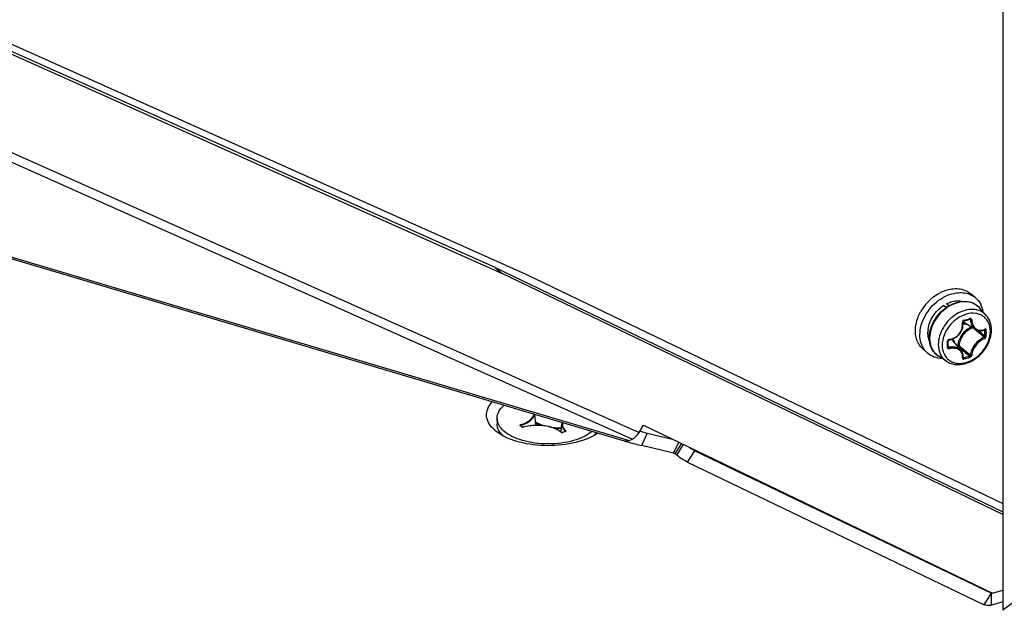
# Model space of a CAD drawing. Header units: millimetres. Extents: x 0 to 420, y 0 to 297.
# Tile 296 of 502: x 337 to 348, y 147 to 153. Entities that reach past the tile are written whole.
import ezdxf

# ---------------------------------------------------------------- set-up
doc = ezdxf.new("R2010")
doc.units = ezdxf.units.MM
doc.header["$LTSCALE"] = 23.1
doc.layers.get('0').update_dxf_attribs({"linetype": 'CONTINUOUS'})
doc.layers.add('AXES', color=7, linetype='CONTINUOUS')

msp = doc.modelspace()

# ---------------------------------------------------------------- linework, layer by layer
at = {"color": 7, "linetype": 'CONTINUOUS'}
for p, q in [((348.169, 162.144), (348.169, 146.699)), ((317.755, 161.628), (342.95, 150.375)), ((342.616, 150.446), (317.767, 161.548)), ((342.616, 150.446), (348.169, 147.775)), ((342.616, 150.446), (342.691, 150.381)), ((342.95, 150.375), (348.169, 147.867)), ((347.869, 150.114), (347.819, 150.157)), ((347.518, 150.03), (347.557, 150.014)), ((347.546, 150.006), (347.518, 150.03)), ((347.576, 150.026), (347.55, 150.049)), ((347.986, 149.923), (347.914, 150.004)), ((347.725, 149.776), (347.729, 149.791)), ((347.729, 149.791), (347.731, 149.806)), ((347.73, 149.851), (347.731, 149.852)), ((347.73, 149.849), (347.73, 149.851)), ((347.732, 149.836), (347.73, 149.849)), ((347.731, 149.854), (347.732, 149.855)), ((347.731, 149.852), (347.731, 149.854)), ((347.731, 149.806), (347.732, 149.821)), ((347.732, 149.857), (347.733, 149.858)), ((347.732, 149.855), (347.732, 149.857)), ((347.732, 149.821), (347.732, 149.836)), ((347.733, 149.858), (347.735, 149.859)), ((347.735, 149.859), (347.736, 149.86)), ((347.736, 149.86), (347.737, 149.861)), ((347.737, 149.861), (347.738, 149.862)), ((347.738, 149.862), (347.739, 149.862)), ((347.739, 149.862), (347.748, 149.865)), ((347.867, 149.768), (347.741, 149.846)), ((347.748, 149.865), (347.76, 149.868)), ((347.76, 149.868), (347.772, 149.871)), ((347.772, 149.871), (347.784, 149.875)), ((347.784, 149.875), (347.796, 149.878)), ((347.796, 149.878), (347.805, 149.881)), ((347.802, 149.88), (347.814, 149.874)), ((347.806, 149.882), (347.805, 149.881)), ((347.805, 149.881), (347.806, 149.881)), ((347.806, 149.881), (347.807, 149.881)), ((347.807, 149.881), (347.808, 149.881)), ((347.808, 149.881), (347.809, 149.881)), ((347.809, 149.881), (347.809, 149.881)), ((347.636, 149.672), (347.65, 149.68)), ((347.65, 149.68), (347.663, 149.689)), ((347.663, 149.689), (347.675, 149.699)), ((347.675, 149.699), (347.686, 149.71)), ((347.686, 149.71), (347.696, 149.722)), ((347.696, 149.722), (347.705, 149.734)), ((347.705, 149.734), (347.713, 149.748)), ((347.713, 149.748), (347.719, 149.762)), ((347.719, 149.762), (347.725, 149.776)), ((347.86, 149.772), (347.866, 149.767)), ((347.867, 149.768), (347.873, 149.764)), ((347.873, 149.764), (347.883, 149.76)), ((347.883, 149.76), (347.893, 149.757)), ((347.893, 149.757), (347.903, 149.755)), ((347.901, 149.755), (347.916, 149.743)), ((347.903, 149.755), (347.914, 149.754)), ((347.914, 149.754), (347.925, 149.754)), ((347.925, 149.754), (347.936, 149.756)), ((347.936, 149.756), (347.948, 149.759)), ((347.948, 149.759), (347.959, 149.763)), ((347.959, 149.763), (347.967, 149.767)), ((347.965, 149.765), (347.971, 149.762)), ((347.967, 149.767), (347.968, 149.767)), ((347.968, 149.767), (347.969, 149.767)), ((347.969, 149.767), (347.969, 149.767)), ((347.569, 149.645), (347.57, 149.647)), ((347.569, 149.644), (347.569, 149.645)), ((347.57, 149.633), (347.569, 149.644)), ((347.569, 149.577), (347.57, 149.594)), ((347.569, 149.585), (347.579, 149.572)), ((347.569, 149.577), (347.569, 149.577)), ((347.57, 149.576), (347.569, 149.577)), ((347.57, 149.647), (347.571, 149.648)), ((347.57, 149.62), (347.57, 149.633)), ((347.57, 149.606), (347.57, 149.62)), ((347.57, 149.594), (347.57, 149.606)), ((347.57, 149.575), (347.57, 149.576)), ((347.57, 149.576), (347.57, 149.576)), ((347.571, 149.648), (347.572, 149.65)), ((347.572, 149.65), (347.573, 149.651)), ((347.573, 149.651), (347.574, 149.652)), ((347.574, 149.652), (347.576, 149.653)), ((347.576, 149.653), (347.578, 149.654)), ((347.578, 149.654), (347.58, 149.655)), ((347.58, 149.655), (347.581, 149.655)), ((347.581, 149.655), (347.592, 149.657)), ((347.592, 149.657), (347.607, 149.661)), ((347.607, 149.661), (347.622, 149.666)), ((347.711, 149.541), (347.617, 149.653)), ((347.622, 149.666), (347.636, 149.672)), ((347.676, 149.594), (347.669, 149.592)), ((347.681, 149.581), (347.678, 149.581)), ((347.345, 149.509), (347.295, 149.553)), ((347.551, 149.421), (347.461, 149.48)), ((347.717, 149.533), (347.711, 149.541)), ((347.722, 149.524), (347.717, 149.533)), ((347.727, 149.514), (347.722, 149.524)), ((347.73, 149.504), (347.727, 149.514)), ((347.732, 149.493), (347.73, 149.504)), ((347.73, 149.461), (347.732, 149.47)), ((347.73, 149.461), (347.73, 149.461)), ((347.73, 149.461), (347.73, 149.461)), ((347.731, 149.467), (347.737, 149.46)), ((347.732, 149.482), (347.732, 149.493)), ((347.732, 149.47), (347.732, 149.482)), ((343.061, 148.721), (343.049, 148.841)), ((342.908, 148.703), (342.888, 148.72)), ((342.911, 148.702), (342.891, 148.719)), ((342.893, 148.72), (342.894, 148.72)), ((342.894, 148.72), (342.895, 148.716)), ((343.336, 148.648), (343.346, 148.739)), ((342.912, 148.702), (342.911, 148.702)), ((342.911, 148.702), (342.911, 148.702)), ((342.911, 148.702), (342.911, 148.702)), ((342.913, 148.701), (342.912, 148.702)), ((342.914, 148.701), (342.913, 148.701)), ((342.915, 148.701), (342.914, 148.701)), ((342.916, 148.701), (342.915, 148.701)), ((342.917, 148.701), (342.916, 148.701)), ((342.917, 148.7), (342.92, 148.701)), ((342.918, 148.701), (342.917, 148.701)), ((342.92, 148.701), (342.918, 148.701)), ((342.92, 148.701), (342.92, 148.701)), ((343.342, 148.644), (343.341, 148.644)), ((343.341, 148.644), (343.341, 148.644)), ((343.343, 148.644), (343.342, 148.644)), ((343.342, 148.644), (343.342, 148.644)), ((343.344, 148.643), (343.343, 148.644)), ((343.345, 148.643), (343.344, 148.643)), ((343.346, 148.643), (343.345, 148.643)), ((343.348, 148.643), (343.346, 148.643)), ((343.349, 148.643), (343.348, 148.643)), ((343.35, 148.644), (343.349, 148.643)), ((343.384, 148.653), (343.35, 148.644)), ((343.35, 148.644), (343.35, 148.644)), ((343.386, 148.653), (343.351, 148.643)), ((343.385, 148.654), (343.384, 148.653)), ((343.385, 148.655), (343.385, 148.654)), ((343.385, 148.655), (343.385, 148.654)), ((343.385, 148.654), (343.385, 148.654)), ((343.386, 148.654), (343.385, 148.654)), ((343.385, 148.654), (343.386, 148.654)), ((343.386, 148.653), (343.388, 148.654)), ((343.386, 148.654), (343.386, 148.654)), ((343.386, 148.654), (343.386, 148.654)), ((343.386, 148.654), (343.386, 148.653)), ((344.279, 148.632), (344.198, 148.656)), ((344.218, 148.5), (344.279, 148.632)), ((344.571, 148.561), (344.279, 148.632)), ((344.117, 148.568), (344.117, 148.572)), ((344.567, 148.415), (344.623, 148.536)), ((344.585, 148.408), (344.655, 148.52)), ((344.602, 148.394), (344.675, 148.511)), ((344.72, 148.318), (344.799, 148.443)), ((344.799, 148.443), (348.042, 146.885)), ((349.589, 147.763), (348.169, 146.699)), ((347.963, 146.759), (348.042, 146.885)), ((348.042, 146.885), (348.023, 146.901)), ((348.052, 146.888), (348.042, 146.885)), ((348.042, 146.755), (348.042, 146.885))]:
    msp.add_line(p, q, dxfattribs=at)
at = {"color": 3, "linetype": 'CONTINUOUS'}
for p, q in [((317.771, 161.514), (342.691, 150.381)), ((317.94, 160.354), (344.189, 148.641)), ((318.286, 160.095), (344.117, 148.568)), ((318.899, 156.036), (344.082, 148.554)), ((318.902, 156.015), (344.027, 148.55)), ((348.169, 147.746), (342.691, 150.381)), ((344.189, 148.641), (344.237, 148.721)), ((344.237, 148.721), (348.055, 146.886)), ((344.03, 148.549), (344.024, 148.551)), ((344.082, 148.554), (344.117, 148.568)), ((344.567, 148.415), (344.218, 148.5)), ((344.602, 148.394), (344.585, 148.408)), ((344.72, 148.318), (347.963, 146.759)), ((348.055, 146.886), (348.169, 146.919)), ((348.169, 146.792), (348.042, 146.755))]:
    msp.add_line(p, q, dxfattribs=at)
at = {"color": 7, "linetype": 'CONTINUOUS'}
for centre, radius, start, end in [((347.726, 149.71), 0.522, 129.6943, 133.2959), ((347.729, 149.706), 0.527, 133.2347, 151.1427), ((347.684, 149.806), 0.276, 99.1324, 105.2675), ((347.768, 149.874), 0.196, 50.211, 52.557), ((347.768, 149.874), 0.196, 47.2273, 50.2104), ((347.767, 149.873), 0.197, 41.5302, 47.2187), ((347.796, 149.934), 0.104, 231.028, 232.4183), ((347.797, 149.934), 0.105, 232.4272, 238.2028), ((347.193, 151.892), 2.096, 285.1573, 287.0544), ((347.624, 149.736), 0.276, 172.9431, 179.0207), ((338.764, 139.027), 14.078, 49.4838, 49.7174), ((339.815, 140.257), 12.46, 49.156, 49.4876), ((339.305, 139.547), 13.345, 49.5063, 49.8209), ((347.912, 149.887), 0.128, 294.5694, 296.3793), ((346.427, 149.728), 1.545, 0.0047, 1.24), ((346.495, 149.728), 1.476, 358.7317, 0.0048), ((346.429, 149.728), 1.558, 0.0043, 1.2397), ((346.498, 149.728), 1.489, 358.7319, 0.0051), ((345.306, 149.605), 2.257, 0.0037, 0.857), ((345.418, 149.605), 2.145, 359.1208, 0.0036), ((347.567, 149.577), 0.00278, 350.9893, 359.0937), ((347.586, 149.638), 0.0224, 97.075, 105.672), ((347.537, 149.586), 0.105, 40.0114, 46.1574), ((356.797, 160.303), 14.073, 229.6263, 229.9463), ((356.28, 159.79), 13.334, 229.8909, 230.2448), ((347.733, 149.463), 0.00339, 216.4082, 219.6472), ((347.355, 150.908), 1.498, 284.7858, 287.4177), ((355.389, 158.628), 11.885, 229.9448, 230.3357), ((347.354, 150.912), 1.516, 284.7881, 287.4102), ((355.01, 158.263), 11.348, 230.2437, 230.6438), ((342.968, 148.682), 0.101, 22.6484, 23.5891), ((343.431, 148.73), 0.0857, 165.4324, 174.1717), ((342.916, 148.719), 0.0186, 261.7766, 264.3829), ((342.916, 148.718), 0.0176, 259.0895, 261.781), ((342.916, 148.72), 0.0197, 264.403, 271.9981), ((342.917, 148.715), 0.0146, 282.307, 285.4574), ((343.321, 149.354), 0.666, 264.3887, 271.7168), ((343.215, 148.493), 0.197, 50.2014, 51.8865), ((343.346, 148.661), 0.0183, 259.6504, 264.9067), ((343.346, 148.662), 0.0196, 264.8801, 269.9468), ((343.347, 148.658), 0.0154, 283.1159, 286.0759), ((343.384, 148.653), 0.00108, 4.1894, 14.9733), ((343.382, 148.666), 0.0139, 286.0776, 289.0971), ((343.383, 148.662), 0.00932, 295.9672, 300.0046)]:
    msp.add_arc(centre, radius, start, end, dxfattribs=at)
at = {"color": 3, "linetype": 'CONTINUOUS'}
for centre, radius, start, end in [((344.046, 148.614), 0.0667, 253.4594, 256.2985), ((344.047, 148.618), 0.0704, 256.374, 266.0336), ((345.246, 152.761), 4.384, 253.8969, 254.5284), ((345.328, 153.059), 4.693, 254.5416, 256.3241)]:
    msp.add_arc(centre, radius, start, end, dxfattribs=at)
msp.add_ellipse((344.114, 148.706), major_axis=(0.061, 0.137), ratio=0.64475, start_param=3.734277, end_param=4.519675, dxfattribs=at)
at = {"color": 7, "linetype": 'CONTINUOUS'}
for points, knots in [([(347.557, 150.201), (347.604, 150.215), (347.677, 150.222), (347.766, 150.195), (347.803, 150.171), (347.819, 150.157)], [0, 0, 0, 0, 0.524089, 0.765965, 1, 1, 1, 1]), ([(347.345, 149.509), (347.324, 149.528), (347.286, 149.576), (347.259, 149.665), (347.26, 149.765), (347.289, 149.868), (347.343, 149.966), (347.439, 150.078), (347.538, 150.138), (347.607, 150.158)], [0, 0, 0, 0, 0.104396, 0.214712, 0.334327, 0.463303, 0.598992, 0.737102, 1, 1, 1, 1]), ([(347.392, 150.112), (347.399, 150.118), (347.427, 150.14), (347.457, 150.159), (347.481, 150.171)], [0, 0, 0, 0, 0.253835, 1, 1, 1, 1]), ([(347.481, 150.171), (347.487, 150.174), (347.512, 150.186), (347.538, 150.196), (347.557, 150.201)], [0, 0, 0, 0, 0.255017, 1, 1, 1, 1]), ([(347.607, 150.158), (347.654, 150.171), (347.727, 150.178), (347.816, 150.152), (347.853, 150.128), (347.869, 150.114)], [0, 0, 0, 0, 0.524089, 0.765965, 1, 1, 1, 1]), ([(347.869, 150.114), (347.89, 150.096), (347.927, 150.049), (347.945, 149.994), (347.949, 149.964)], [0, 0, 0, 0, 0.486811, 1, 1, 1, 1]), ([(347.35, 149.77), (347.356, 149.821), (347.397, 149.923), (347.473, 150.001), (347.518, 150.03)], [0, 0, 0, 0, 0.489346, 1, 1, 1, 1]), ([(347.363, 149.678), (347.363, 149.746), (347.399, 149.852), (347.487, 149.963), (347.545, 150.008), (347.576, 150.026)], [0, 0, 0, 0, 0.484994, 0.744206, 1, 1, 1, 1]), ([(347.581, 150.022), (347.55, 150.004), (347.491, 149.958), (347.403, 149.847), (347.367, 149.74), (347.367, 149.672)], [0, 0, 0, 0, 0.256449, 0.516507, 1, 1, 1, 1]), ([(347.55, 150.049), (347.555, 150.051), (347.575, 150.061), (347.596, 150.068), (347.612, 150.073)], [0, 0, 0, 0, 0.255242, 1, 1, 1, 1]), ([(347.576, 150.026), (347.585, 150.031), (347.618, 150.049), (347.654, 150.062), (347.682, 150.068)], [0, 0, 0, 0, 0.257132, 1, 1, 1, 1]), ([(347.688, 150.065), (347.678, 150.063), (347.641, 150.053), (347.606, 150.037), (347.581, 150.022)], [0, 0, 0, 0, 0.242244, 1, 1, 1, 1]), ([(347.64, 150.079), (347.648, 150.08), (347.679, 150.084), (347.711, 150.081), (347.733, 150.075)], [0, 0, 0, 0, 0.260904, 1, 1, 1, 1]), ([(347.682, 150.068), (347.703, 150.073), (347.747, 150.078), (347.812, 150.07), (347.87, 150.045), (347.901, 150.019), (347.914, 150.004)], [0, 0, 0, 0, 0.266294, 0.518775, 0.761309, 1, 1, 1, 1]), ([(347.887, 150.029), (347.874, 150.039), (347.845, 150.056), (347.778, 150.076), (347.723, 150.073), (347.688, 150.065)], [0, 0, 0, 0, 0.235668, 0.47873, 1, 1, 1, 1]), ([(347.233, 149.884), (347.235, 149.89), (347.245, 149.917), (347.257, 149.942), (347.267, 149.961)], [0, 0, 0, 0, 0.246649, 1, 1, 1, 1]), ([(347.986, 149.923), (347.969, 149.942), (347.924, 149.975), (347.84, 149.994), (347.749, 149.981), (347.659, 149.941), (347.578, 149.876), (347.495, 149.77), (347.461, 149.669), (347.461, 149.604)], [0, 0, 0, 0, 0.104646, 0.214456, 0.334319, 0.464647, 0.602133, 0.741336, 1, 1, 1, 1]), ([(348.031, 149.749), (348.031, 149.781), (348.022, 149.83), (347.988, 149.883), (347.955, 149.914), (347.914, 149.936), (347.851, 149.951), (347.762, 149.941), (347.662, 149.89), (347.577, 149.809), (347.52, 149.708), (347.504, 149.633), (347.504, 149.597)], [0, 0, 0, 0, 0.116061, 0.170531, 0.224017, 0.278077, 0.33415, 0.455161, 0.589255, 0.730676, 0.870373, 1, 1, 1, 1]), ([(348.043, 149.763), (348.043, 149.792), (348.034, 149.85), (348.005, 149.902), (347.986, 149.923)], [0, 0, 0, 0, 0.512172, 1, 1, 1, 1]), ([(347.295, 149.553), (347.28, 149.566), (347.253, 149.596), (347.215, 149.673), (347.208, 149.74), (347.212, 149.784)], [0, 0, 0, 0, 0.23573, 0.478338, 1, 1, 1, 1]), ([(347.212, 149.784), (347.213, 149.792), (347.217, 149.826), (347.225, 149.859), (347.233, 149.884)], [0, 0, 0, 0, 0.243699, 1, 1, 1, 1]), ([(347.583, 149.661), (347.604, 149.663), (347.646, 149.678), (347.696, 149.721), (347.725, 149.78), (347.728, 149.823), (347.725, 149.844)], [0, 0, 0, 0, 0.248621, 0.503909, 0.756865, 1, 1, 1, 1]), ([(347.823, 149.795), (347.783, 149.778), (347.713, 149.721), (347.678, 149.636), (347.676, 149.594)], [0, 0, 0, 0, 0.508297, 1, 1, 1, 1]), ([(347.837, 149.786), (347.797, 149.772), (347.726, 149.717), (347.691, 149.634), (347.689, 149.592)], [0, 0, 0, 0, 0.506537, 1, 1, 1, 1]), ([(347.741, 149.869), (347.736, 149.868), (347.727, 149.86), (347.724, 149.849), (347.725, 149.844)], [0, 0, 0, 0, 0.497502, 1, 1, 1, 1]), ([(347.725, 149.844), (347.727, 149.845), (347.729, 149.845), (347.731, 149.848), (347.73, 149.848)], [0, 0, 0, 0, 0.636699, 1, 1, 1, 1]), ([(347.731, 149.841), (347.734, 149.839), (347.748, 149.832), (347.762, 149.827), (347.774, 149.825)], [0, 0, 0, 0, 0.245657, 1, 1, 1, 1]), ([(347.741, 149.869), (347.741, 149.868), (347.741, 149.865), (347.74, 149.862), (347.739, 149.862)], [0, 0, 0, 0, 0.627461, 1, 1, 1, 1]), ([(347.808, 149.888), (347.808, 149.888), (347.808, 149.885), (347.807, 149.883), (347.806, 149.882)], [0, 0, 0, 0, 0.317821, 1, 1, 1, 1]), ([(347.827, 149.873), (347.827, 149.878), (347.824, 149.886), (347.815, 149.89), (347.81, 149.889), (347.808, 149.888)], [0, 0, 0, 0, 0.506274, 0.74763, 1, 1, 1, 1]), ([(347.814, 149.874), (347.814, 149.875), (347.813, 149.877), (347.811, 149.88), (347.809, 149.881)], [0, 0, 0, 0, 0.26474, 1, 1, 1, 1]), ([(347.814, 149.874), (347.815, 149.852), (347.821, 149.82), (347.844, 149.786), (347.859, 149.773), (347.867, 149.768)], [0, 0, 0, 0, 0.53086, 0.77212, 1, 1, 1, 1]), ([(347.827, 149.874), (347.825, 149.873), (347.82, 149.873), (347.816, 149.873), (347.814, 149.874)], [0, 0, 0, 0, 0.535787, 1, 1, 1, 1]), ([(347.827, 149.873), (347.828, 149.854), (347.835, 149.818), (347.863, 149.781), (347.892, 149.765), (347.925, 149.758), (347.95, 149.763), (347.966, 149.77)], [0, 0, 0, 0, 0.278831, 0.524545, 0.640418, 0.756075, 1, 1, 1, 1]), ([(347.364, 149.65), (347.361, 149.656), (347.351, 149.686), (347.347, 149.717), (347.348, 149.741)], [0, 0, 0, 0, 0.24096, 1, 1, 1, 1]), ([(347.461, 149.48), (347.446, 149.49), (347.417, 149.515), (347.375, 149.579), (347.363, 149.638), (347.363, 149.678)], [0, 0, 0, 0, 0.241408, 0.48582, 1, 1, 1, 1]), ([(347.504, 149.597), (347.504, 149.564), (347.514, 149.516), (347.547, 149.462), (347.58, 149.431), (347.621, 149.41), (347.684, 149.394), (347.773, 149.404), (347.874, 149.455), (347.958, 149.536), (348.016, 149.637), (348.031, 149.713), (348.031, 149.749)], [0, 0, 0, 0, 0.116061, 0.170531, 0.224017, 0.278077, 0.33415, 0.455161, 0.589255, 0.730676, 0.870373, 1, 1, 1, 1]), ([(347.551, 149.421), (347.573, 149.406), (347.624, 149.385), (347.708, 149.382), (347.793, 149.404), (347.873, 149.448), (347.943, 149.512), (348.015, 149.612), (348.043, 149.703), (348.043, 149.763)], [0, 0, 0, 0, 0.11099, 0.226939, 0.3499, 0.479569, 0.613404, 0.747536, 1, 1, 1, 1]), ([(347.964, 149.683), (347.945, 149.676), (347.907, 149.653), (347.86, 149.606), (347.826, 149.55), (347.815, 149.508), (347.814, 149.489)], [0, 0, 0, 0, 0.240504, 0.508011, 0.771047, 1, 1, 1, 1]), ([(347.964, 149.683), (347.965, 149.683), (347.969, 149.686), (347.972, 149.692), (347.971, 149.696)], [0, 0, 0, 0, 0.22923, 1, 1, 1, 1]), ([(347.97, 149.67), (347.97, 149.674), (347.968, 149.679), (347.965, 149.682), (347.964, 149.683)], [0, 0, 0, 0, 0.765063, 1, 1, 1, 1]), ([(347.97, 149.772), (347.97, 149.772), (347.97, 149.77), (347.969, 149.767), (347.967, 149.767)], [0, 0, 0, 0, 0.311988, 1, 1, 1, 1]), ([(347.986, 149.761), (347.986, 149.765), (347.984, 149.772), (347.975, 149.774), (347.971, 149.773), (347.969, 149.772)], [0, 0, 0, 0, 0.501065, 0.7339, 1, 1, 1, 1]), ([(347.971, 149.762), (347.971, 149.763), (347.971, 149.764), (347.97, 149.767), (347.969, 149.767)], [0, 0, 0, 0, 0.299348, 1, 1, 1, 1]), ([(347.969, 149.67), (347.972, 149.671), (347.98, 149.677), (347.986, 149.687), (347.986, 149.695)], [0, 0, 0, 0, 0.23682, 1, 1, 1, 1]), ([(347.986, 149.761), (347.984, 149.76), (347.979, 149.76), (347.974, 149.761), (347.971, 149.762)], [0, 0, 0, 0, 0.519253, 1, 1, 1, 1]), ([(347.986, 149.695), (347.984, 149.694), (347.979, 149.693), (347.973, 149.694), (347.971, 149.696)], [0, 0, 0, 0, 0.514589, 1, 1, 1, 1]), ([(347.367, 149.672), (347.367, 149.634), (347.378, 149.576), (347.419, 149.514), (347.446, 149.49), (347.461, 149.48)], [0, 0, 0, 0, 0.517981, 0.760912, 1, 1, 1, 1]), ([(347.461, 149.604), (347.461, 149.568), (347.472, 149.512), (347.511, 149.453), (347.537, 149.43), (347.551, 149.421)], [0, 0, 0, 0, 0.517891, 0.760854, 1, 1, 1, 1]), ([(347.579, 149.66), (347.575, 149.659), (347.566, 149.653), (347.562, 149.644), (347.563, 149.639)], [0, 0, 0, 0, 0.515379, 1, 1, 1, 1]), ([(347.563, 149.572), (347.562, 149.57), (347.563, 149.566), (347.57, 149.558), (347.578, 149.558), (347.583, 149.559)], [0, 0, 0, 0, 0.242796, 0.480959, 1, 1, 1, 1]), ([(347.563, 149.639), (347.563, 149.639), (347.566, 149.64), (347.569, 149.642), (347.569, 149.644)], [0, 0, 0, 0, 0.337798, 1, 1, 1, 1]), ([(347.563, 149.572), (347.563, 149.573), (347.566, 149.573), (347.569, 149.575), (347.569, 149.577)], [0, 0, 0, 0, 0.320164, 1, 1, 1, 1]), ([(347.57, 149.575), (347.571, 149.574), (347.574, 149.572), (347.577, 149.571), (347.579, 149.572)], [0, 0, 0, 0, 0.481244, 1, 1, 1, 1]), ([(347.711, 149.541), (347.705, 149.549), (347.687, 149.563), (347.655, 149.575), (347.618, 149.578), (347.592, 149.575), (347.579, 149.572)], [0, 0, 0, 0, 0.220991, 0.459498, 0.719842, 1, 1, 1, 1]), ([(347.583, 149.559), (347.582, 149.561), (347.582, 149.565), (347.58, 149.57), (347.579, 149.572)], [0, 0, 0, 0, 0.525808, 1, 1, 1, 1]), ([(347.583, 149.661), (347.583, 149.659), (347.582, 149.657), (347.581, 149.655), (347.581, 149.655)], [0, 0, 0, 0, 0.653706, 1, 1, 1, 1]), ([(347.641, 149.624), (347.64, 149.628), (347.635, 149.642), (347.626, 149.656), (347.619, 149.665)], [0, 0, 0, 0, 0.256486, 1, 1, 1, 1]), ([(347.676, 149.594), (347.679, 149.595), (347.683, 149.595), (347.688, 149.593), (347.689, 149.592)], [0, 0, 0, 0, 0.52676, 1, 1, 1, 1]), ([(347.676, 149.594), (347.676, 149.592), (347.677, 149.587), (347.679, 149.583), (347.681, 149.581)], [0, 0, 0, 0, 0.522055, 1, 1, 1, 1]), ([(347.681, 149.581), (347.684, 149.583), (347.688, 149.587), (347.689, 149.591), (347.689, 149.592)], [0, 0, 0, 0, 0.759447, 1, 1, 1, 1]), ([(347.969, 149.67), (347.951, 149.663), (347.915, 149.642), (347.871, 149.597), (347.839, 149.544), (347.828, 149.505), (347.827, 149.487)], [0, 0, 0, 0, 0.240191, 0.508131, 0.771537, 1, 1, 1, 1]), ([(347.505, 149.451), (347.475, 149.452), (347.417, 149.462), (347.367, 149.491), (347.345, 149.509)], [0, 0, 0, 0, 0.513149, 1, 1, 1, 1]), ([(347.725, 149.457), (347.728, 149.473), (347.727, 149.499), (347.711, 149.528), (347.686, 149.551), (347.641, 149.566), (347.602, 149.563), (347.583, 149.559)], [0, 0, 0, 0, 0.233033, 0.345382, 0.460439, 0.711705, 1, 1, 1, 1]), ([(347.725, 149.457), (347.726, 149.457), (347.728, 149.458), (347.73, 149.46), (347.73, 149.461)], [0, 0, 0, 0, 0.302268, 1, 1, 1, 1]), ([(347.803, 149.479), (347.804, 149.479), (347.809, 149.481), (347.813, 149.485), (347.814, 149.489)], [0, 0, 0, 0, 0.267515, 1, 1, 1, 1]), ([(347.808, 149.465), (347.808, 149.467), (347.807, 149.472), (347.805, 149.477), (347.803, 149.479)], [0, 0, 0, 0, 0.505426, 1, 1, 1, 1]), ([(347.808, 149.465), (347.81, 149.465), (347.819, 149.47), (347.827, 149.479), (347.827, 149.487)], [0, 0, 0, 0, 0.259636, 1, 1, 1, 1]), ([(347.827, 149.487), (347.824, 149.485), (347.818, 149.486), (347.814, 149.488), (347.814, 149.489)], [0, 0, 0, 0, 0.766641, 1, 1, 1, 1]), ([(347.725, 149.457), (347.725, 149.455), (347.725, 149.451), (347.73, 149.444), (347.737, 149.444), (347.741, 149.445)], [0, 0, 0, 0, 0.250804, 0.476639, 1, 1, 1, 1]), ([(347.732, 149.459), (347.732, 149.459), (347.734, 149.459), (347.736, 149.459), (347.737, 149.46)], [0, 0, 0, 0, 0.218072, 1, 1, 1, 1]), ([(347.741, 149.445), (347.741, 149.448), (347.741, 149.453), (347.739, 149.458), (347.737, 149.46)], [0, 0, 0, 0, 0.509293, 1, 1, 1, 1]), ([(342.612, 148.668), (342.587, 148.689), (342.545, 148.734), (342.515, 148.82), (342.529, 148.908), (342.564, 148.956), (342.584, 148.979)], [0, 0, 0, 0, 0.275324, 0.511864, 0.741471, 1, 1, 1, 1]), ([(342.891, 148.726), (342.911, 148.732), (342.947, 148.746), (342.992, 148.773), (343.025, 148.805), (343.038, 148.831), (343.04, 148.843)], [0, 0, 0, 0, 0.308557, 0.57783, 0.805678, 1, 1, 1, 1]), ([(342.894, 148.72), (342.914, 148.726), (342.951, 148.74), (342.998, 148.768), (343.032, 148.802), (343.044, 148.829), (343.046, 148.842)], [0, 0, 0, 0, 0.309676, 0.579117, 0.806288, 1, 1, 1, 1]), ([(342.891, 148.726), (342.89, 148.726), (342.889, 148.725), (342.887, 148.724), (342.886, 148.721), (342.887, 148.72), (342.888, 148.72)], [0, 0, 0, 0, 0.323395, 0.572058, 0.771933, 1, 1, 1, 1]), ([(342.891, 148.726), (342.892, 148.726), (342.893, 148.724), (342.894, 148.722), (342.894, 148.72)], [0, 0, 0, 0, 0.211996, 1, 1, 1, 1]), ([(343.061, 148.721), (343.049, 148.721), (343.001, 148.718), (342.954, 148.711), (342.92, 148.701)], [0, 0, 0, 0, 0.257876, 1, 1, 1, 1]), ([(343.338, 148.645), (343.315, 148.664), (343.254, 148.695), (343.15, 148.719), (343.035, 148.723), (342.958, 148.711), (342.921, 148.701)], [0, 0, 0, 0, 0.209504, 0.46285, 0.736217, 1, 1, 1, 1]), ([(343.057, 148.759), (343.065, 148.754), (343.098, 148.735), (343.136, 148.721), (343.165, 148.714)], [0, 0, 0, 0, 0.228301, 1, 1, 1, 1]), ([(343.058, 148.751), (343.063, 148.747), (343.085, 148.735), (343.109, 148.725), (343.127, 148.718)], [0, 0, 0, 0, 0.23482, 1, 1, 1, 1]), ([(343.337, 148.648), (343.321, 148.661), (343.282, 148.683), (343.191, 148.714), (343.114, 148.722), (343.061, 148.721)], [0, 0, 0, 0, 0.211246, 0.45468, 1, 1, 1, 1]), ([(343.346, 148.739), (343.345, 148.732), (343.346, 148.717), (343.356, 148.686), (343.372, 148.666), (343.385, 148.655)], [0, 0, 0, 0, 0.228102, 0.464426, 1, 1, 1, 1]), ([(343.352, 148.751), (343.35, 148.743), (343.349, 148.727), (343.358, 148.693), (343.376, 148.672), (343.389, 148.66)], [0, 0, 0, 0, 0.230027, 0.465259, 1, 1, 1, 1]), ([(343.739, 148.636), (343.667, 148.587), (343.484, 148.518), (343.189, 148.487), (342.897, 148.521), (342.716, 148.591), (342.645, 148.641)], [0, 0, 0, 0, 0.230076, 0.501798, 0.772513, 1, 1, 1, 1]), ([(342.908, 148.703), (342.908, 148.702), (342.909, 148.701), (342.911, 148.701), (342.913, 148.7)], [0, 0, 0, 0, 0.215321, 1, 1, 1, 1]), ([(343.22, 148.702), (343.23, 148.7), (343.27, 148.695), (343.311, 148.694), (343.341, 148.695)], [0, 0, 0, 0, 0.246128, 1, 1, 1, 1]), ([(343.338, 148.645), (343.338, 148.645), (343.34, 148.644), (343.342, 148.643), (343.343, 148.643)], [0, 0, 0, 0, 0.215437, 1, 1, 1, 1]), ([(343.388, 148.654), (343.389, 148.655), (343.391, 148.656), (343.39, 148.659), (343.389, 148.66)], [0, 0, 0, 0, 0.533892, 1, 1, 1, 1]), ([(344.799, 148.443), (344.794, 148.446), (344.768, 148.459), (344.744, 148.474), (344.725, 148.487)], [0, 0, 0, 0, 0.221361, 1, 1, 1, 1])]:
    msp.add_open_spline(points, degree=3, knots=knots, dxfattribs=at)
for points in [[(347.73, 149.461), (347.731, 149.46), (347.731, 149.46), (347.732, 149.459)], [(342.888, 148.72), (342.889, 148.72), (342.89, 148.72), (342.891, 148.719)], [(342.892, 148.719), (342.892, 148.719), (342.893, 148.72), (342.893, 148.72)], [(342.645, 148.641), (342.634, 148.65), (342.622, 148.658), (342.612, 148.668)], [(342.908, 148.703), (342.909, 148.703), (342.91, 148.703), (342.911, 148.702)], [(342.921, 148.701), (342.921, 148.701), (342.92, 148.701), (342.92, 148.701)], [(343.338, 148.645), (343.339, 148.645), (343.34, 148.645), (343.341, 148.644)], [(343.346, 148.643), (343.348, 148.643), (343.349, 148.643), (343.351, 148.643)], [(343.351, 148.643), (343.351, 148.643), (343.351, 148.644), (343.35, 148.644)], [(343.386, 148.653), (343.385, 148.653), (343.385, 148.654), (343.384, 148.653)], [(343.389, 148.66), (343.387, 148.659), (343.385, 148.657), (343.385, 148.655)]]:
    msp.add_open_spline(points, degree=3, dxfattribs=at)
at = {"color": 3, "linetype": 'CONTINUOUS'}
for points, knots in [([(344.082, 148.554), (344.078, 148.553), (344.066, 148.549), (344.052, 148.547), (344.042, 148.548)], [0, 0, 0, 0, 0.266251, 1, 1, 1, 1]), ([(344.72, 148.318), (344.698, 148.328), (344.658, 148.352), (344.619, 148.379), (344.602, 148.394)], [0, 0, 0, 0, 0.514789, 1, 1, 1, 1]), ([(348.042, 146.755), (348.035, 146.753), (348.009, 146.748), (347.981, 146.751), (347.963, 146.759)], [0, 0, 0, 0, 0.269651, 1, 1, 1, 1])]:
    msp.add_open_spline(points, degree=3, knots=knots, dxfattribs=at)
msp.add_open_spline([(344.585, 148.408), (344.579, 148.411), (344.573, 148.413), (344.567, 148.415)], degree=3, dxfattribs=at)
at = {"layer": 'AXES', "color": 7, "linetype": 'CONTINUOUS'}
msp.add_line((342.636, 148.797), (342.636, 148.737), dxfattribs=at)
for points, knots in [([(342.636, 148.797), (342.636, 148.81), (342.64, 148.836), (342.661, 148.888), (342.692, 148.921), (342.715, 148.94)], [0, 0, 0, 0, 0.224992, 0.461445, 1, 1, 1, 1]), ([(342.711, 148.657), (342.689, 148.676), (342.66, 148.709), (342.64, 148.76), (342.636, 148.785), (342.636, 148.797)], [0, 0, 0, 0, 0.537299, 0.774158, 1, 1, 1, 1]), ([(342.699, 148.608), (342.68, 148.626), (342.649, 148.665), (342.636, 148.714), (342.636, 148.737)], [0, 0, 0, 0, 0.533899, 1, 1, 1, 1]), ([(343.677, 148.654), (343.65, 148.631), (343.584, 148.591), (343.468, 148.549), (343.335, 148.523), (343.193, 148.514), (343.051, 148.524), (342.918, 148.551), (342.803, 148.593), (342.738, 148.634), (342.711, 148.657)], [0, 0, 0, 0, 0.10413, 0.225525, 0.359949, 0.501232, 0.642331, 0.776225, 0.896814, 1, 1, 1, 1]), ([(343.722, 148.641), (343.72, 148.638), (343.712, 148.627), (343.702, 148.616), (343.694, 148.608)], [0, 0, 0, 0, 0.24142, 1, 1, 1, 1])]:
    msp.add_open_spline(points, degree=3, knots=knots, dxfattribs=at)

doc.saveas('drawing.dxf')
